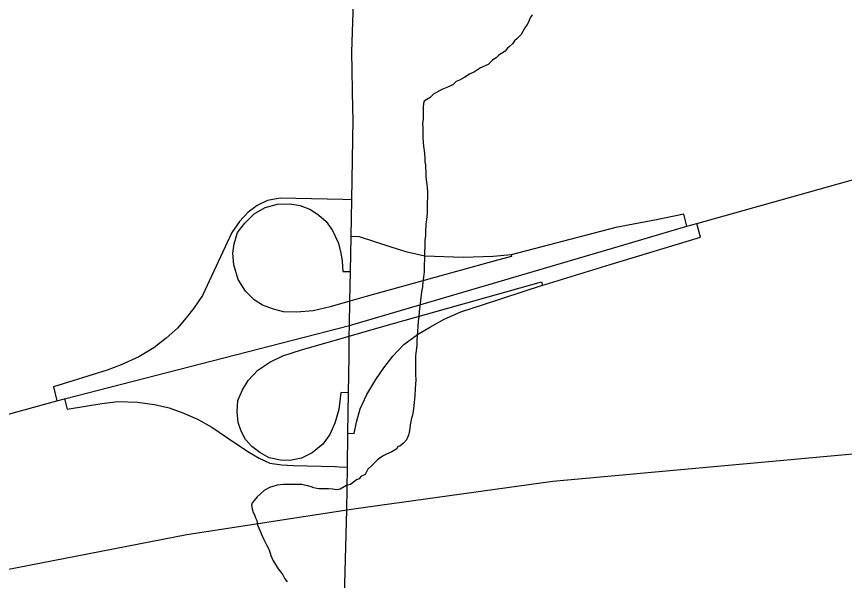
# Model space of a CAD drawing. Extents: x 2010165 to 2382125, y 1060529 to 1407316.
# Drawn here: x 2131007 to 2134959, y 1264406 to 1267100 of the extents above; entities that cross this region are included whole.
import ezdxf

# ---------------------------------------------------------------- set-up
doc = ezdxf.new("R2010")
doc.units = 0
for name, color, linetype in [('GM_X_Interchange_Ramps', 7, 'Continuous'), ('GM_X_Interstate_Route', 7, 'Continuous'), ('GM_X_Minor_River', 7, 'Continuous'), ('GM_X_State_Route', 7, 'Continuous')]:
    doc.layers.add(name, color=color, linetype=linetype)

msp = doc.modelspace()

# ---------------------------------------------------------------- linework, layer by layer
at = {"layer": 'GM_X_Interchange_Ramps'}
for points in [[(2132607.1, 1266225.1), (2132565.3, 1266226.7), (2132265.7, 1266232), (2132205.1, 1266221.3), (2132156.3, 1266197.2), (2132111.6, 1266163.2), (2132071.9, 1266120.7), (2132035, 1266068), (2131894.9, 1265766.8), (2131854.2, 1265707.5), (2131817.1, 1265660.3), (2131774.9, 1265611.8), (2131721.8, 1265563), (2131662.4, 1265516.7), (2131591, 1265474.1), (2131507.3, 1265436.4), (2131439.4, 1265411.4), (2131184.3, 1265330.7), (2131199.8, 1265264.4)], [(2133367.9, 1265961.3), (2133369.8, 1265954.3), (2133302.6, 1265935.6), (2132675.8, 1265762.1), (2132598.2, 1265740.1), (2132503.9, 1265713.3), (2132423.4, 1265694.5), (2132345.3, 1265687.4), (2132281.3, 1265689.5), (2132233.9, 1265701.7), (2132181.8, 1265720.9), (2132141.9, 1265746.1), (2132100.5, 1265787.4), (2132064.6, 1265844), (2132044.4, 1265914.5), (2132039.2, 1265969.8), (2132045.3, 1266014.2), (2132062.5, 1266068.5), (2132096.3, 1266112.1), (2132140.8, 1266157.1), (2132193.3, 1266187.8), (2132252.6, 1266203.7), (2132311.4, 1266205.6), (2132360.4, 1266198), (2132409.9, 1266178.2), (2132450.1, 1266151.7), (2132484.6, 1266120.9), (2132515.4, 1266078), (2132541.9, 1266020.2), (2132555, 1265971.3), (2132561.3, 1265932), (2132564.9, 1265882.8), (2132600.8, 1265882)], [(2134207.5, 1266097.9), (2134192.1, 1266155.6), (2134062.3, 1266128.2), (2133867.6, 1266092.6), (2133367.9, 1265961.3), (2133282.9, 1265953.7), (2133139.5, 1265948.4), (2132956.6, 1265956), (2132871.6, 1265974.7), (2132796.1, 1265998.6), (2132644.9, 1266047.9), (2132603.9, 1266048.7)], [(2132589.3, 1265110.1), (2132618.5, 1265109), (2132629.9, 1265161.8), (2132647.7, 1265226.6), (2132679.8, 1265295.1), (2132722.1, 1265365.5), (2132760, 1265421.7), (2132804.1, 1265477.8), (2132856.3, 1265533.7), (2132920.5, 1265581.2), (2132982.5, 1265618.5), (2133048.5, 1265653.7), (2133128.7, 1265688.6), (2133231.3, 1265723), (2133518.3, 1265816.1), (2133531, 1265820.2), (2133840.7, 1265915.1), (2134271.9, 1266045.6), (2134254.4, 1266111.1)], [(2132591.9, 1265303.2), (2132555.7, 1265304.1), (2132545.7, 1265222.8), (2132525.9, 1265158), (2132502.3, 1265103.5), (2132468.6, 1265057.3), (2132418.8, 1265015.7), (2132367.3, 1264990.4), (2132312, 1264979.4), (2132267.3, 1264980.4), (2132212.5, 1264991.8), (2132168.2, 1265017.3), (2132130.2, 1265046.6), (2132100.4, 1265079.9), (2132078.9, 1265119.1), (2132065.5, 1265160.2), (2132060.6, 1265211.2), (2132063.8, 1265266.2), (2132085.3, 1265316.7), (2132112.8, 1265360.9), (2132158.8, 1265410.8), (2132216.7, 1265448.2), (2132278.5, 1265479.5), (2132366.7, 1265508), (2132595.4, 1265573.9), (2132760.5, 1265621.5), (2133512.9, 1265832.8), (2133518.3, 1265816.1)], [(2131235.7, 1265273.7), (2131248.2, 1265223.8), (2131413.6, 1265252.3), (2131491.2, 1265260.7), (2131584.9, 1265258.6), (2131666.1, 1265246.6), (2131735, 1265230.8), (2131801.7, 1265206.9), (2131870.3, 1265176.8), (2131938.7, 1265138.6), (2132009, 1265090.1), (2132111.3, 1265022.6), (2132165.6, 1264990.8), (2132216, 1264967.3), (2132272.9, 1264957.8), (2132327.8, 1264954.6), (2132527.4, 1264950.1), (2132547.7, 1264949.6), (2132587.2, 1264948.1)]]:
    msp.add_lwpolyline(points, dxfattribs=at)
at = {"layer": 'GM_X_Interstate_Route'}
for points in [[(2133905.4, 1266009.1), (2134207.5, 1266097.9), (2134254.4, 1266111.1), (2135462.8, 1266450.3), (2135823.7, 1266542.8), (2136475.2, 1266674.1), (2136944.8, 1266750.5), (2137304.6, 1266793), (2137553.2, 1266822.4), (2137660.2, 1266833.6)], [(2132596.1, 1265624.7), (2133905.4, 1266009.1)], [(2123721.8, 1263614.6), (2124154.9, 1263579.3), (2124626.5, 1263564.9), (2124936.1, 1263593.7), (2125189.2, 1263634.2), (2125455.6, 1263691.8), (2127160.2, 1264161.9), (2128051.9, 1264396.6), (2131199.8, 1265264.4), (2131235.7, 1265273.7), (2132596.1, 1265624.7)]]:
    msp.add_lwpolyline(points, dxfattribs=at)
at = {"layer": 'GM_X_Minor_River'}
for points in [[(2133467.8, 1267108.1), (2133461.8, 1267098.1), (2133455.8, 1267088), (2133451.9, 1267076), (2133443.9, 1267061.9), (2133433.9, 1267045.8), (2133416, 1267013.7), (2133396, 1266993.5), (2133384, 1266983.5), (2133374, 1266969.4), (2133360, 1266957.3), (2133350, 1266949.2), (2133340, 1266935.2), (2133322, 1266923.1), (2133309.9, 1266915), (2133295.9, 1266902.9), (2133279.9, 1266890.8), (2133257.9, 1266870.7), (2133221.9, 1266854.5), (2133193.8, 1266836.4), (2133169.8, 1266824.3), (2133147.8, 1266810.2), (2133121.7, 1266796), (2133105.7, 1266789.9), (2133091.7, 1266775.9), (2133069.7, 1266763.8), (2133037.6, 1266751.6), (2133023.6, 1266743.6), (2133011.6, 1266737.5), (2132999.5, 1266731.4), (2132981.5, 1266713.3), (2132965.5, 1266703.2), (2132953.5, 1266695.2), (2132949.5, 1266685.1), (2132947.6, 1266667.1), (2132947.6, 1266651), (2132947.7, 1266639), (2132947.7, 1266624.9), (2132947.8, 1266608.9), (2132945.8, 1266588.8), (2132945.9, 1266568.7), (2132946, 1266544.6), (2132946.1, 1266522.6), (2132948.2, 1266500.5), (2132950.2, 1266478.4), (2132952.3, 1266460.4), (2132954.4, 1266442.3), (2132956.4, 1266424.3), (2132956.5, 1266406.2), (2132958.6, 1266392.2), (2132958.6, 1266378.1), (2132960.7, 1266358.1), (2132960.8, 1266338), (2132962.8, 1266320), (2132964.9, 1266297.9), (2132967, 1266281.8), (2132969, 1266263.8), (2132969.1, 1266237.7), (2132967.2, 1266211.6), (2132967.3, 1266189.6), (2132967.4, 1266161.5), (2132963.5, 1266129.3), (2132961.5, 1266109.3), (2132959.7, 1266067.1), (2132959.7, 1266053.1), (2132955.8, 1266031), (2132955.9, 1266002.9), (2132954, 1265972.8), (2132954.1, 1265948.7), (2132954.1, 1265932.7)], [(2132954.1, 1265932.7), (2132952.2, 1265922.6), (2132952.2, 1265904.6), (2132952.3, 1265880.5), (2132950.4, 1265854.4), (2132946.4, 1265834.3), (2132944.5, 1265808.2), (2132940.6, 1265784.1), (2132938.6, 1265770.1), (2132934.7, 1265744), (2132932.8, 1265715.9), (2132928.9, 1265689.8), (2132927, 1265665.7), (2132925, 1265643.6), (2132923.1, 1265619.5), (2132921.2, 1265595.5), (2132919.2, 1265575.4), (2132917.3, 1265551.3), (2132917.4, 1265529.2), (2132915.5, 1265505.1), (2132911.5, 1265479.1), (2132911.6, 1265448.9), (2132911.7, 1265426.9), (2132911.8, 1265404.8), (2132911.8, 1265388.8), (2132913.9, 1265366.7), (2132912, 1265342.6), (2132910.1, 1265322.5), (2132908.2, 1265288.4), (2132906.2, 1265272.3), (2132902.4, 1265226.2), (2132896.5, 1265196.1), (2132892.5, 1265182), (2132886.6, 1265149.9), (2132884.6, 1265131.8), (2132880.7, 1265113.8), (2132878.7, 1265099.7), (2132868.8, 1265077.6), (2132854.8, 1265061.5), (2132836.8, 1265047.4), (2132826.7, 1265045.4), (2132822.8, 1265035.3), (2132798.7, 1265021.2), (2132772.7, 1265009.1), (2132756.7, 1265001), (2132740.6, 1264990.9), (2132730.6, 1264982.8), (2132718.6, 1264970.8), (2132702.6, 1264954.7), (2132684.6, 1264938.6), (2132670.7, 1264912.4), (2132650.6, 1264902.3), (2132642.7, 1264892.3), (2132630.6, 1264886.2), (2132600.6, 1264864.1), (2132582.6, 1264860), (2132552.5, 1264841.8), (2132536.5, 1264839.8), (2132516.4, 1264841.7), (2132496.3, 1264843.6), (2132474.3, 1264843.6), (2132452.2, 1264843.5), (2132440.1, 1264845.5), (2132426.1, 1264849.4), (2132414, 1264853.4), (2132402, 1264857.4), (2132381.9, 1264861.3), (2132369.8, 1264865.3), (2132353.8, 1264865.3), (2132299.6, 1264865.1), (2132281.5, 1264865), (2132265.5, 1264863), (2132251.5, 1264860.9), (2132231.4, 1264854.8), (2132215.4, 1264850.8), (2132203.3, 1264844.7), (2132189.3, 1264836.7), (2132171.3, 1264820.6), (2132155.3, 1264806.4), (2132141.3, 1264788.3), (2132131.3, 1264776.3), (2132129.4, 1264766.2), (2132131.4, 1264748.2), (2132137.5, 1264730.1), (2132143.6, 1264720.1), (2132147.6, 1264706.1), (2132153.7, 1264692.1), (2132157.8, 1264672), (2132163.9, 1264656), (2132171.9, 1264637.9), (2132178, 1264621.9), (2132188.1, 1264601.9), (2132200.3, 1264575.8), (2132212.4, 1264551.8), (2132220.5, 1264525.7), (2132230.6, 1264503.7), (2132242.7, 1264481.7), (2132256.8, 1264461.6), (2132268.9, 1264445.6), (2132279, 1264433.6), (2132287.1, 1264413.6)], [(2132287.1, 1264413.6), (2132299.2, 1264399.6)]]:
    msp.add_lwpolyline(points, dxfattribs=at)
at = {"layer": 'GM_X_State_Route'}
for points in [[(2132607.1, 1266225.1), (2132614.2, 1266609.3), (2132612.3, 1266656.9), (2132608.4, 1266931.6), (2132616.4, 1267168.1), (2132616.5, 1267238.2), (2132616.4, 1267239.6)], [(2132594.2, 1265476.9), (2132595.4, 1265573.9), (2132596.1, 1265624.7), (2132598.2, 1265740.1), (2132600.8, 1265882), (2132603.9, 1266048.7), (2132607.1, 1266225.1)], [(2132584.5, 1264744.1), (2132587.2, 1264948.1), (2132589.3, 1265110.1), (2132591.9, 1265303.2), (2132594.2, 1265476.9)], [(2132684.6, 1264758), (2133566.6, 1264880.5), (2135138.7, 1265023.8), (2135812.3, 1265053.5), (2136175.8, 1265096.6), (2136309.4, 1265127.8), (2136445.8, 1265165.4), (2136652.3, 1265217.5), (2136689.8, 1265225.7)], [(2126822.4, 1263597.8), (2127144.9, 1263671.8), (2127481.4, 1263741.9), (2127767.9, 1263804), (2128048.4, 1263864), (2128336.9, 1263926.1), (2128579.3, 1263978.1), (2128813.7, 1264026.2), (2129847.8, 1264241.5), (2131820.6, 1264626.4), (2132584.5, 1264744.1), (2132684.6, 1264758)], [(2132506.6, 1261793.2), (2132511.4, 1262023.7), (2132584.5, 1264744.1)]]:
    msp.add_lwpolyline(points, dxfattribs=at)

doc.saveas('drawing.dxf')
